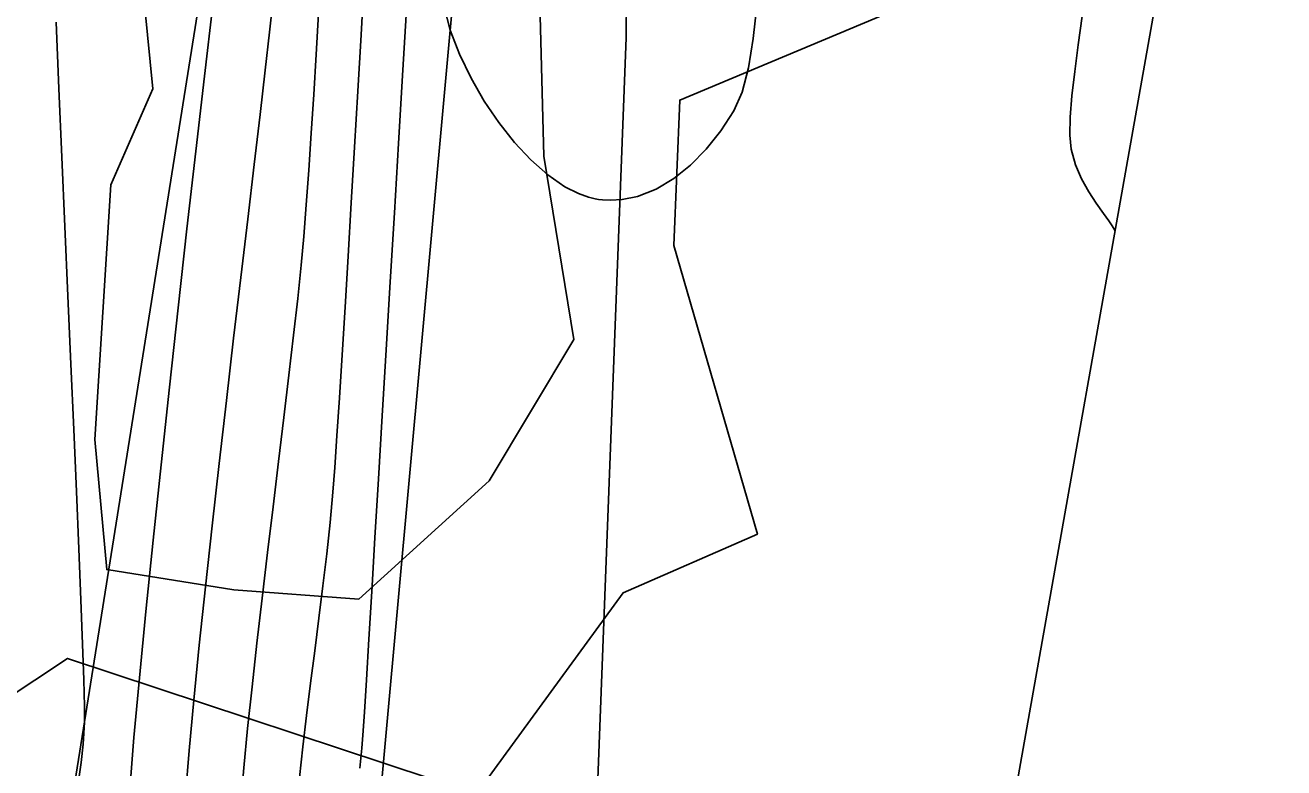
# Model space of a CAD drawing. Extents: x 1957117 to 1971063, y 701601 to 715861.
# Drawn here: x 1962743.5 to 1962801.9, y 703106.6 to 703141 of the extents above; entities that cross this region are included whole.
import ezdxf

# ---------------------------------------------------------------- set-up
doc = ezdxf.new("R2010")
doc.units = 0
for name, color, linetype in [('DT_X_Break_Line', 7, 'Continuous'), ('DT_X_Contour_Major', 7, 'Continuous'), ('DT_X_Contour_Minor', 7, 'Continuous'), ('DT_X_TIN_Hull', 7, 'Continuous'), ('RW_X_Esmt_RR', 7, 'Continuous'), ('VG_X_Tree_Line_Rt', 7, 'Continuous')]:
    doc.layers.add(name, color=color, linetype=linetype)

msp = doc.modelspace()

# ---------------------------------------------------------------- linework, layer by layer
at = {"layer": 'DT_X_Break_Line'}
for points in [[(1962775.136, 703505.909), (1962781.746, 703450.546), (1962781.126, 703403.871), (1962772.618, 703354.599), (1962766.901, 703307.079), (1962766.998, 703257.586), (1962766.799, 703204.364), (1962764.524, 703155.595), (1962759.673, 703102.271), (1962758.213, 703050.446), (1962755.696, 703003.143), (1962750.431, 702953.017), (1962759.491, 702902.513), (1962750.038, 702852.764), (1962750.74, 702803.015), (1962749.732, 702753.415), (1962752.132, 702702.919), (1962747.065, 702649.147)], [(1962735.623, 702653.941), (1962730.179, 702698.673), (1962732.947, 702753.894), (1962738.207, 702804.216), (1962738.987, 702853.61), (1962736.001, 702904.958), (1962739.593, 702953.751), (1962746.003, 703003.979), (1962748.378, 703053.684), (1962745.135, 703102.004), (1962753.642, 703155.418), (1962750.77, 703204.49), (1962754.665, 703250.528), (1962756.699, 703302.164), (1962759.222, 703352.026), (1962759.063, 703405.067), (1962773.34, 703451.658), (1962770.93, 703504.314)]]:
    msp.add_lwpolyline(points, dxfattribs=at)
at = {"layer": 'DT_X_Contour_Major'}
for points in [[(1962752.155, 703141.991), (1962751.772, 703138.685), (1962751.372, 703135.198), (1962750.963, 703131.59), (1962750.553, 703127.92), (1962750.148, 703124.249), (1962749.759, 703120.637), (1962749.392, 703117.145), (1962749.055, 703113.831), (1962748.756, 703110.757), (1962748.503, 703107.983), (1962748.305, 703105.568)], [(1962752.155, 703141.991), (1962751.772, 703138.685), (1962751.372, 703135.198), (1962750.963, 703131.59), (1962750.553, 703127.92), (1962750.148, 703124.249), (1962749.759, 703120.637), (1962749.392, 703117.145), (1962749.055, 703113.831), (1962748.756, 703110.757), (1962748.503, 703107.983), (1962748.305, 703105.568)], [(1962762.903, 703141.9), (1962763.18, 703140.821), (1962763.618, 703139.694), (1962764.15, 703138.588), (1962764.762, 703137.525), (1962765.439, 703136.524), (1962766.166, 703135.606), (1962766.93, 703134.79), (1962767.716, 703134.098), (1962768.508, 703133.549), (1962769.138, 703133.227), (1962769.603, 703133.06), (1962769.908, 703132.987), (1962770.058, 703132.962), (1962770.245, 703132.94), (1962770.615, 703132.921), (1962771.163, 703132.952), (1962771.876, 703133.097), (1962772.736, 703133.432), (1962773.557, 703133.922), (1962774.335, 703134.548), (1962775.063, 703135.293), (1962775.736, 703136.139), (1962776.351, 703137.068), (1962776.73, 703137.93), (1962777.026, 703139.071), (1962777.251, 703140.427), (1962777.413, 703141.933)], [(1962762.903, 703141.9), (1962763.18, 703140.821), (1962763.618, 703139.694), (1962764.15, 703138.588), (1962764.762, 703137.525), (1962765.439, 703136.524), (1962766.166, 703135.606), (1962766.93, 703134.79), (1962767.716, 703134.098), (1962768.508, 703133.549), (1962769.138, 703133.227), (1962769.603, 703133.06), (1962769.908, 703132.987), (1962770.058, 703132.962), (1962770.245, 703132.94), (1962770.615, 703132.921), (1962771.163, 703132.952), (1962771.876, 703133.097), (1962772.736, 703133.432), (1962773.557, 703133.922), (1962774.335, 703134.548), (1962775.063, 703135.293), (1962775.736, 703136.139), (1962776.351, 703137.068), (1962776.73, 703137.93), (1962777.026, 703139.071), (1962777.251, 703140.427), (1962777.413, 703141.933)]]:
    msp.add_lwpolyline(points, dxfattribs=at)
at = {"layer": 'DT_X_Contour_Minor'}
for points in [[(1962759.192, 703143.179), (1962759.043, 703140.605), (1962758.892, 703137.991), (1962758.74, 703135.379), (1962758.59, 703132.807), (1962758.444, 703130.317), (1962758.302, 703127.95), (1962758.167, 703125.745), (1962758.041, 703123.743), (1962757.925, 703121.985), (1962757.822, 703120.511), (1962757.734, 703119.361), (1962757.604, 703117.955), (1962757.448, 703116.505), (1962757.273, 703115.022), (1962757.085, 703113.518), (1962756.891, 703112.006), (1962756.697, 703110.498), (1962756.511, 703109.006), (1962756.339, 703107.541), (1962756.187, 703106.116)], [(1962759.192, 703143.179), (1962759.043, 703140.605), (1962758.892, 703137.991), (1962758.74, 703135.379), (1962758.59, 703132.807), (1962758.444, 703130.317), (1962758.302, 703127.95), (1962758.167, 703125.745), (1962758.041, 703123.743), (1962757.925, 703121.985), (1962757.822, 703120.511), (1962757.734, 703119.361), (1962757.604, 703117.955), (1962757.448, 703116.505), (1962757.273, 703115.022), (1962757.085, 703113.518), (1962756.891, 703112.006), (1962756.697, 703110.498), (1962756.511, 703109.006), (1962756.339, 703107.541), (1962756.187, 703106.116)], [(1962754.943, 703142.118), (1962754.793, 703140.72), (1962754.595, 703138.966), (1962754.355, 703136.904), (1962754.081, 703134.58), (1962753.781, 703132.043), (1962753.461, 703129.339), (1962753.129, 703126.515), (1962752.792, 703123.62), (1962752.457, 703120.699), (1962752.13, 703117.801), (1962751.821, 703114.972), (1962751.535, 703112.26), (1962751.279, 703109.712), (1962751.062, 703107.376), (1962750.889, 703105.298)], [(1962754.943, 703142.118), (1962754.793, 703140.72), (1962754.595, 703138.966), (1962754.355, 703136.904), (1962754.081, 703134.58), (1962753.781, 703132.043), (1962753.461, 703129.339), (1962753.129, 703126.515), (1962752.792, 703123.62), (1962752.457, 703120.699), (1962752.13, 703117.801), (1962751.821, 703114.972), (1962751.535, 703112.26), (1962751.279, 703109.712), (1962751.062, 703107.376), (1962750.889, 703105.298)], [(1962761.154, 703141.777), (1962760.97, 703138.71), (1962760.78, 703135.548), (1962760.589, 703132.34), (1962760.398, 703129.132), (1962760.209, 703125.972), (1962760.027, 703122.907), (1962759.852, 703119.985), (1962759.688, 703117.251), (1962759.538, 703114.755), (1962759.404, 703112.543), (1962759.289, 703110.663), (1962759.195, 703109.162), (1962759.125, 703108.087), (1962759.081, 703107.485), (1962758.992, 703106.553)], [(1962761.154, 703141.777), (1962760.97, 703138.71), (1962760.78, 703135.548), (1962760.589, 703132.34), (1962760.398, 703129.132), (1962760.209, 703125.972), (1962760.027, 703122.907), (1962759.852, 703119.985), (1962759.688, 703117.251), (1962759.538, 703114.755), (1962759.404, 703112.543), (1962759.289, 703110.663), (1962759.195, 703109.162), (1962759.125, 703108.087), (1962759.081, 703107.485), (1962758.992, 703106.553)], [(1962745.95, 703106.055), (1962746.057, 703106.812), (1962746.143, 703107.674), (1962746.2, 703108.693), (1962746.201, 703109.426), (1962746.171, 703110.652), (1962746.116, 703112.315), (1962746.038, 703114.363), (1962745.941, 703116.74), (1962745.828, 703119.395), (1962745.703, 703122.271), (1962745.569, 703125.317), (1962745.431, 703128.477), (1962745.291, 703131.698), (1962745.152, 703134.926), (1962745.019, 703138.108), (1962744.895, 703141.188)], [(1962745.95, 703106.055), (1962746.057, 703106.812), (1962746.143, 703107.674), (1962746.2, 703108.693), (1962746.201, 703109.426), (1962746.171, 703110.652), (1962746.116, 703112.315), (1962746.038, 703114.363), (1962745.941, 703116.74), (1962745.828, 703119.395), (1962745.703, 703122.271), (1962745.569, 703125.317), (1962745.431, 703128.477), (1962745.291, 703131.698), (1962745.152, 703134.926), (1962745.019, 703138.108), (1962744.895, 703141.188)], [(1962757.065, 703141.586), (1962756.955, 703139.687), (1962756.844, 703137.828), (1962756.731, 703136.031), (1962756.617, 703134.318), (1962756.502, 703132.713), (1962756.386, 703131.238), (1962756.263, 703129.9), (1962756.104, 703128.362), (1962755.913, 703126.654), (1962755.697, 703124.803), (1962755.461, 703122.84), (1962755.213, 703120.793), (1962754.957, 703118.692), (1962754.7, 703116.566), (1962754.448, 703114.443), (1962754.207, 703112.355), (1962753.982, 703110.328), (1962753.779, 703108.393), (1962753.605, 703106.579), (1962753.466, 703104.915)], [(1962757.065, 703141.586), (1962756.955, 703139.687), (1962756.844, 703137.828), (1962756.731, 703136.031), (1962756.617, 703134.318), (1962756.502, 703132.713), (1962756.386, 703131.238), (1962756.263, 703129.9), (1962756.104, 703128.362), (1962755.913, 703126.654), (1962755.697, 703124.803), (1962755.461, 703122.84), (1962755.213, 703120.793), (1962754.957, 703118.692), (1962754.7, 703116.566), (1962754.448, 703114.443), (1962754.207, 703112.355), (1962753.982, 703110.328), (1962753.779, 703108.393), (1962753.605, 703106.579), (1962753.466, 703104.915)], [(1962794.041, 703131.502), (1962794.001, 703131.575), (1962793.909, 703131.725), (1962793.75, 703131.965), (1962793.504, 703132.309), (1962793.166, 703132.785), (1962792.818, 703133.316), (1962792.491, 703133.908), (1962792.211, 703134.567), (1962792.009, 703135.298), (1962791.946, 703135.94), (1962791.961, 703136.772), (1962792.041, 703137.767), (1962792.17, 703138.898), (1962792.333, 703140.139), (1962792.515, 703141.464)], [(1962794.041, 703131.502), (1962794.001, 703131.575), (1962793.909, 703131.725), (1962793.75, 703131.965), (1962793.504, 703132.309), (1962793.166, 703132.785), (1962792.818, 703133.316), (1962792.491, 703133.908), (1962792.211, 703134.567), (1962792.009, 703135.298), (1962791.946, 703135.94), (1962791.961, 703136.772), (1962792.041, 703137.767), (1962792.17, 703138.898), (1962792.333, 703140.139), (1962792.515, 703141.464)]]:
    msp.add_lwpolyline(points, dxfattribs=at)
at = {"layer": 'DT_X_TIN_Hull'}
msp.add_lwpolyline([(1962775.888, 702647.495), (1962778.042, 702697.695), (1962777.816, 702751.499), (1962781.995, 702801.383), (1962785.825, 702901.705), (1962784.091, 702949.602), (1962790.202, 702996.414), (1962788.727, 703101.535), (1962796.63, 703146.099), (1962799.048, 703202.561), (1962802.594, 703299.072), (1962804.686, 703399.836), (1962817.962, 703593.874)], dxfattribs=at)
at = {"layer": 'RW_X_Esmt_RR'}
msp.add_lwpolyline([(1962729.176, 702035.621), (1962771.351, 703140.475)], dxfattribs=at)
msp.add_arc((1968485.769, 703097.688), 5714.578, 174.674821, 179.571005, dxfattribs=at)
at = {"layer": 'VG_X_Tree_Line_Rt'}
for points in [[(1962747.429, 703133.628), (1962746.683, 703121.816), (1962747.239, 703115.774), (1962753.133, 703114.831), (1962758.934, 703114.406), (1962764.985, 703119.892), (1962768.924, 703126.453), (1962767.533, 703134.962), (1962767.253, 703145.644), (1962766.566, 703153.654), (1962765.205, 703159.864), (1962758.647, 703164.704), (1962752.8, 703165.324), (1962748.422, 703158.201), (1962748.763, 703144.374), (1962749.38, 703138.099), (1962747.429, 703133.628)], [(1962799.546, 703158.868), (1962788.969, 703159.444), (1962785.472, 703150.945), (1962783.563, 703141.634), (1962773.834, 703137.573), (1962773.554, 703130.814), (1962777.441, 703117.423), (1962771.205, 703114.696), (1962764.404, 703105.371), (1962745.42, 703111.653), (1962734.832, 703104.639), (1962718.64, 703099.439), (1962717.482, 703087.521), (1962733.279, 703088.862), (1962742.931, 703090.137), (1962740.116, 703082.712), (1962740.686, 703073.981), (1962740.652, 703067.497), (1962743.764, 703061.183), (1962741.793, 703055.497), (1962740.315, 703045.409)]]:
    msp.add_lwpolyline(points, dxfattribs=at)

doc.saveas('drawing.dxf')
